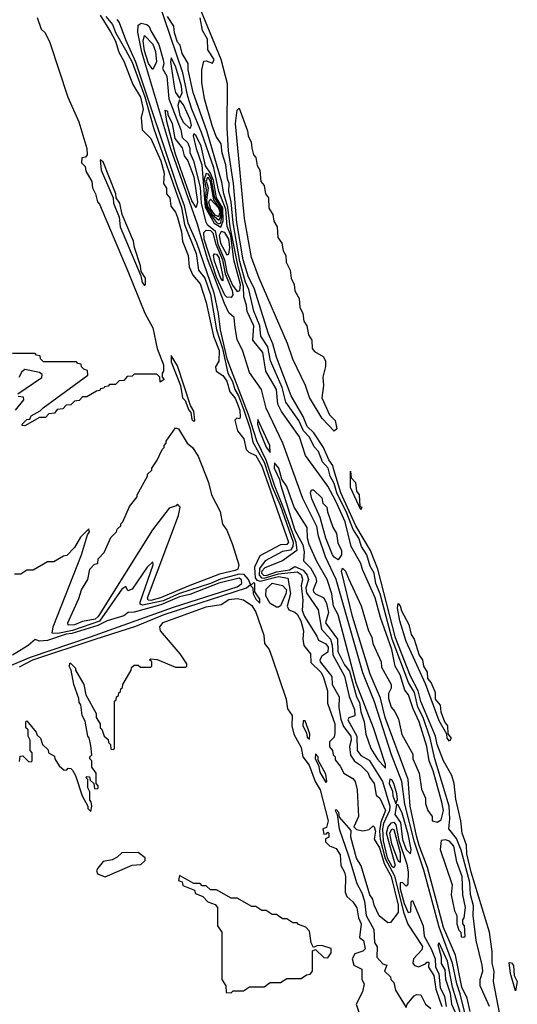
# Model space of a CAD drawing. Extents: x 2889633 to 3052318, y 540750 to 918690.
# Tile 421 of 656: x 3041180 to 3043594, y 726935 to 731709. Entities that reach past the tile are written whole.
import ezdxf

# ---------------------------------------------------------------- set-up
doc = ezdxf.new("R2010")
doc.units = 0

msp = doc.modelspace()

# ---------------------------------------------------------------- linework, layer by layer
at = {"layer": '0CON02XD'}
for points in [[(3043363.6, 726795), (3043317.1, 726985), (3043300, 727035), (3043279.6, 727135), (3043215, 727308.8), (3043140, 727585), (3043095, 727721.2), (3043048.2, 727905), (3043033.3, 728015), (3042983.1, 728145), (3042901.3, 728401.3), (3042845, 728542.5), (3042715.4, 728995.4), (3042662.9, 729105), (3042629.4, 729205), (3042621.4, 729251.4), (3042553.3, 729386.7), (3042455.8, 729655.8), (3042376.1, 729826.1), (3042353.3, 729915), (3042295, 729997.5), (3042262.3, 730102.3), (3042235, 730157.5), (3042224.2, 730215), (3042220, 730265), (3042195, 730288), (3042172.5, 730332.5), (3042090, 730550), (3042042.5, 730717.5), (3041912.5, 731082.5), (3041772, 731552), (3041752.3, 731647.7), (3041755, 731682.5), (3041768.3, 731691.7), (3041795.6, 731685.6), (3041808, 731675), (3041816, 731654), (3041855, 731588.8), (3041875.6, 731514.4), (3041878.1, 731495), (3041872, 731472), (3041893.1, 731435), (3041902.5, 731325), (3041961.1, 731175), (3041967, 731137), (3041995, 731111.2), (3042005.5, 731085), (3042005.8, 731065), (3042023.3, 731025), (3042055, 730896.7), (3042059.7, 730819.7), (3042081.5, 730731.5), (3042089.2, 730715), (3042127.8, 730685), (3042141.2, 730621.2), (3042173.8, 730545), (3042184.4, 730484.5), (3042211.9, 730421.9), (3042235, 730391.4), (3042248.1, 730395), (3042251.1, 730425), (3042218.2, 730545), (3042203.2, 730663.2), (3042186.5, 730706.5), (3042179.5, 730789.6), (3042146.4, 730875), (3042121.3, 730991.3), (3042062.2, 731162.2), (3042014.5, 731275), (3041995, 731336.7), (3041971.1, 731451.1), (3041849.7, 731809.7)], [(3043509.2, 726885), (3043478, 727045), (3043482, 727095), (3043472, 727135), (3043471.7, 727191.7), (3043458, 727285), (3043369.4, 727575), (3043349.4, 727665), (3043346.6, 727706.6), (3043326, 727765), (3043319.2, 727825), (3043295, 727930), (3043288, 728005), (3043275.7, 728045), (3043235.6, 728115.6), (3043205.6, 728195), (3043196.9, 728235), (3043125, 728403.3), (3043112.5, 728455), (3043075, 728526.2), (3043002.6, 728712.6), (3042916.9, 729045), (3042881.9, 729135), (3042811.1, 729255), (3042737.5, 729415), (3042703.1, 729526.9), (3042698, 729548), (3042679.2, 729575), (3042652.9, 729635), (3042606.4, 729706.4), (3042575, 729736.2), (3042554.4, 729785), (3042496, 729885), (3042425, 730072.5), (3042407.6, 730137.6), (3042386, 730185), (3042316.9, 730406.9), (3042290.2, 730460.2), (3042264.5, 730545), (3042232.7, 730725), (3042216.4, 730915), (3042192.4, 731072.4), (3042186.4, 731185), (3042187.9, 731397.9), (3042156.9, 731515), (3042050.6, 731775)], [(3041570.5, 731730.4), (3041619.7, 731649.7)], [(3041598.2, 731725), (3041630, 731685), (3041645, 731646.2), (3041692.5, 731562.5), (3041725, 731503.3), (3041786.6, 731335), (3041830, 731180), (3041965, 730798.8), (3041978.5, 730715), (3042036.5, 730575), (3042046.7, 730495), (3042077.5, 730455), (3042105, 730376.7), (3042134.6, 730205), (3042163.1, 730115), (3042188.9, 729995), (3042212.2, 729955), (3042222.5, 729915), (3042240.4, 729885), (3042265, 729820), (3042297.7, 729725), (3042311.2, 729661.2), (3042365, 729564), (3042404.2, 729444.2), (3042442.5, 729355), (3042506.1, 729175), (3042505.4, 729154.6), (3042492.6, 729137.4), (3042455, 729130.8), (3042370, 729085), (3042342.6, 729047.4), (3042341.5, 729015), (3042353.3, 729003.3), (3042365, 729001.8), (3042435, 729021.4), (3042525, 729032.5), (3042545, 729018.8), (3042551.2, 728995), (3042545.7, 728965), (3042553.3, 728895), (3042550, 728845), (3042562, 728815), (3042620.6, 728720.6), (3042630, 728700), (3042665, 728683.3), (3042676.8, 728666.8), (3042675, 728642.5), (3042645, 728623.3), (3042636, 728605), (3042638, 728595), (3042693.8, 728525), (3042696.2, 728485), (3042728.8, 728425), (3042727.7, 728372.3), (3042737.6, 728317.6), (3042751.1, 728281.1), (3042785.8, 728235), (3042788, 728215), (3042778.8, 728185), (3042785, 728142.5), (3042804.1, 728114.1), (3042832.5, 728095), (3042868.3, 728058.3), (3042877.5, 728035), (3042900, 728005), (3042909.3, 727949.3), (3042927.5, 727935), (3042953.8, 727875), (3042932, 727818), (3042925.3, 727775), (3042928.4, 727735), (3042952, 727642), (3042997.8, 727557.8), (3043042, 727382), (3043063.2, 727323.2), (3043133.8, 727215), (3043130.7, 727199.3), (3043090, 727155), (3043086.7, 727135), (3043095, 727123.3), (3043115, 727116.7), (3043148.8, 727131.2), (3043155, 727140), (3043165, 727140), (3043163.3, 727115), (3043188, 727075), (3043198.6, 727008.6), (3043228.1, 726925)], [(3043365, 726900), (3043350, 726965), (3043325, 727017.5), (3043293.3, 727173.3), (3043235, 727307.5), (3043212.7, 727392.7), (3043158.5, 727598.5), (3043117.1, 727705), (3043105, 727752.5), (3043074.2, 727895), (3043063.8, 728025), (3042952, 728325), (3042930, 728420), (3042880, 728535), (3042794.2, 728815), (3042740, 729035), (3042745, 729050), (3042760, 729035), (3042775, 729000), (3042836.4, 728866.4), (3042872.5, 728745), (3042887.5, 728715), (3042892.5, 728685), (3042932.5, 728595), (3042935, 728570), (3042982.5, 728485), (3042981.7, 728468.3), (3042968.3, 728441.7), (3042968.3, 728418.3), (3042982.5, 728375), (3043000, 728355), (3043017, 728317), (3043033, 728243), (3043087, 728147), (3043087.5, 728125), (3043117.5, 728055), (3043128.3, 727978.3), (3043147.5, 727935), (3043148.3, 727908.3), (3043160, 727875), (3043180, 727845), (3043180, 727825), (3043205, 727817.5), (3043225, 727830), (3043235.8, 727875), (3043227.5, 727915), (3043185, 728067.5), (3043165.8, 728115), (3043154, 728185), (3043117.5, 728305), (3043087.9, 728367.9), (3043066.2, 728435), (3043048.8, 728458.8), (3043025, 728532.5), (3043001.2, 728575), (3042985.6, 728655), (3042929.5, 728809.6), (3042903.8, 728905), (3042842.3, 729042.3), (3042835, 729072.5), (3042787.5, 729155), (3042758, 729275), (3042713.3, 729375), (3042675, 729447.5), (3042566.4, 729596.4), (3042537, 729687), (3042449.5, 729809.6), (3042431.2, 729845), (3042425.8, 729915), (3042374.2, 730005), (3042359.2, 730095), (3042311.2, 730155), (3042315.6, 730225), (3042283.3, 730293.3), (3042280.6, 730325), (3042267.1, 730365), (3042265.4, 730415), (3042238.9, 730511.1), (3042200.8, 730705), (3042189.3, 730799.3), (3042169.4, 730865), (3042160.3, 730920.3), (3042089.2, 731165), (3042021.2, 731355), (3041996.7, 731465), (3041997, 731497), (3041967.5, 731545), (3041957.5, 731585), (3041945, 731600), (3041930, 731645), (3041927, 731677), (3041896.7, 731725)], [(3041265, 731720), (3041283, 731663), (3041302.5, 731645), (3041325, 731597.5), (3041413.8, 731333.8), (3041465.9, 731214.1), (3041506.1, 731083.9), (3041507, 731053), (3041498.3, 731041.7), (3041481.7, 731038.3), (3041480, 731015), (3041497, 730997), (3041500, 730975), (3041530, 730925), (3041533, 730893), (3041547.5, 730865), (3041557.5, 730825), (3041566.7, 730815), (3041705, 730490), (3041786, 730286), (3041825.8, 730215), (3041846.7, 730115), (3041876.7, 730035), (3041877.5, 730005), (3041870, 729995), (3041870, 729975), (3041880, 729965), (3041861.7, 729951.7), (3041860, 729975), (3041845, 729990), (3041735, 729990), (3041725, 729980), (3041701.7, 729978.3), (3041685, 729960), (3041661.7, 729958.3), (3041645, 729940), (3041615, 729940), (3041608.3, 729931.7), (3041591.7, 729928.3), (3041588.3, 729921.7), (3041571.7, 729918.3), (3041568.3, 729911.7), (3041551.7, 729908.3), (3041505, 729880), (3041485, 729880), (3041468.3, 729861.7), (3041445, 729860), (3041428.3, 729841.7), (3041405, 729840), (3041388.3, 729821.7), (3041361.7, 729818.3), (3041348.3, 729801.7), (3041321.7, 729798.3), (3041305, 729780), (3041275, 729780), (3041205, 729740), (3041191.7, 729741.7), (3041191.7, 729748.3), (3041215, 729770), (3041228.3, 729771.7), (3041235, 729787.5), (3041278.3, 729811.7), (3041293.3, 729826.7), (3041510, 729985), (3041508.3, 730008.3), (3041490, 730015), (3041480, 730025), (3041478.3, 730038.3), (3041461.7, 730041.7), (3041455, 730050), (3041295, 730050), (3041280, 730065), (3041278.3, 730078.3), (3041261.7, 730081.7), (3041255, 730090), (3041145, 730090)], [(3041650.3, 731710.3), (3041662.5, 731695), (3041692.2, 731612.2), (3041741.1, 731505), (3041944.5, 730895.5), (3041977.3, 730807.3), (3041994.7, 730724.6), (3042037.7, 730627.7), (3042120.9, 730385), (3042142.7, 730285), (3042151.8, 730205), (3042184.7, 730064.7), (3042288.7, 729795), (3042328, 729668), (3042373.4, 729575), (3042415, 729449.2), (3042455, 729351.4), (3042520, 729175), (3042524.4, 729135.6), (3042453.8, 729085), (3042369.2, 729050.8), (3042355, 729035.8), (3042353.1, 729025), (3042362, 729015), (3042375, 729014.7), (3042425, 729031.3), (3042488.1, 729042), (3042515, 729057.1), (3042555, 729040), (3042574.4, 729015), (3042580, 728995), (3042567.9, 728955), (3042570.3, 728930.3), (3042627.1, 728847.1), (3042644.5, 728754.5), (3042686.9, 728705), (3042695.8, 728675.8), (3042699.3, 728629.3), (3042755, 728526), (3042777.9, 728427.9), (3042804.3, 728365), (3042805, 728333.8), (3042776.4, 728323.6), (3042772, 728315), (3042814.4, 728235), (3042817.5, 728165), (3042835, 728140.8), (3042875, 728119.2), (3042939.5, 728015), (3042974.5, 727895), (3042973.1, 727875), (3042945, 727812), (3042939.6, 727785), (3042943.1, 727726.9), (3042961.9, 727645), (3042985, 727604.5), (3042995, 727598), (3043002.7, 727607.3), (3042959.1, 727765), (3042967.9, 727795), (3042982.9, 727815), (3042995, 727817.5), (3043005, 727805.7), (3043018.7, 727728.7), (3043057.1, 727615), (3043063.4, 727576.6), (3043063.3, 727516.7), (3043055, 727507.5), (3043037.5, 727525), (3043026.2, 727523.8), (3043024.6, 727495), (3043045, 727423.8), (3043065, 727380), (3043076.4, 727383.6), (3043078.3, 727431.7), (3043085, 727437.5), (3043136.4, 727315), (3043141.2, 727265), (3043175, 727203.8), (3043194.5, 727155), (3043197.5, 727115), (3043213.5, 727085), (3043220, 727015), (3043240, 726975), (3043248.8, 726925)], [(3043458, 726925), (3043413.8, 727025), (3043413.8, 727055), (3043426.2, 727095), (3043424, 727125), (3043394, 727245), (3043380, 727365), (3043381.7, 727411.7), (3043367, 727467), (3043362.9, 727525), (3043321.7, 727681.7), (3043298.7, 727738.7), (3043261.2, 727785), (3043266.2, 727835), (3043262.9, 727895), (3043194.2, 728125), (3043171.4, 728225), (3043136.7, 728325), (3043111.1, 728375), (3043095, 728446.7), (3043065.4, 728495.4), (3042986.4, 728705), (3042928.5, 728925), (3042908.1, 728975), (3042900, 729025), (3042879.1, 729059.1), (3042864, 729115), (3042837.5, 729155), (3042824.2, 729195), (3042797.8, 729237.8), (3042766, 729316), (3042718.5, 729415), (3042705, 729460), (3042685.5, 729495.5), (3042675.8, 729535), (3042648.8, 729565), (3042628.8, 729615), (3042607.7, 729637.7), (3042586, 729685), (3042555.8, 729715), (3042533.8, 729765), (3042470, 729855), (3042452.9, 729925), (3042396, 730055), (3042383, 730123), (3042350, 730175), (3042344.2, 730225), (3042316.2, 730295), (3042291.2, 730401.2), (3042275, 730436.7), (3042247, 730537), (3042214.6, 730724.6), (3042205.6, 730825), (3042194.4, 730875), (3042195.6, 730915), (3042187.8, 730937.8), (3042180, 731005), (3042161.7, 731061.7), (3042157, 731107), (3042132.3, 731142.3), (3042114, 731195), (3042076.2, 731325), (3042063.8, 731405), (3042063.8, 731465), (3042073, 731507), (3042085, 731510), (3042115, 731497.5), (3042122.5, 731515), (3042093, 731563), (3042090, 731615), (3042065.8, 731655.8), (3042055, 731717.5)], [(3041619.7, 731649.7), (3041644.2, 731605), (3041661.2, 731551.2), (3041685, 731507.5), (3041728, 731395), (3041765, 731332.5), (3041778.8, 731275), (3041769.2, 731235), (3041773.3, 731175), (3041815, 731132.5), (3041863.8, 731025), (3041880, 730965), (3041877.5, 730915), (3041891.7, 730891.7), (3041892.5, 730865), (3041907.5, 730845), (3041912.5, 730805), (3041936.1, 730776.1), (3041945, 730750), (3041965, 730680), (3041970, 730635), (3041996.2, 730565), (3042001.2, 730511.2), (3042020, 730470), (3042055, 730427.5), (3042085, 730337.5), (3042120, 730175), (3042146.9, 730105), (3042146.1, 730053.9), (3042130, 730025), (3042132.5, 730005), (3042165, 729983.3), (3042185, 729956.7), (3042198.8, 729905), (3042225, 729873.3), (3042235, 729850), (3042247.1, 729815), (3042249.3, 729780.7), (3042246.7, 729773.3), (3042233, 729777), (3042223.6, 729766.4), (3042236.7, 729715), (3042267, 729677), (3042277.5, 729625), (3042291.2, 729611.2), (3042325, 729596.2), (3042355, 729543.3), (3042483.8, 729175), (3042475, 729164), (3042445, 729162), (3042345, 729110), (3042318, 729055), (3042322.5, 729002.5), (3042330.7, 728990.7), (3042346.9, 728986.9), (3042435, 729008.5), (3042481.2, 729001.2), (3042492.7, 728927.3), (3042476.7, 728865), (3042485, 728847.5), (3042515, 728836.2), (3042525, 728826), (3042542.9, 728795), (3042556.2, 728745), (3042552.5, 728705), (3042557.5, 728675), (3042590, 728635), (3042591.7, 728591.7), (3042640, 728545), (3042651.2, 728525), (3042673.3, 728455), (3042672.5, 728395), (3042708.8, 728295), (3042708.3, 728251.7), (3042705, 728230), (3042683, 728207), (3042683, 728183), (3042697.5, 728165), (3042700, 728145), (3042710, 728135), (3042710, 728120), (3042735, 728090), (3042752.5, 728055), (3042795, 728030), (3042806.7, 728015), (3042816.2, 727975), (3042823.9, 727846.1), (3042800, 727795), (3042813, 727783), (3042845, 727776.7), (3042875, 727782.5), (3042895, 727800), (3042900, 727795), (3042905.6, 727775), (3042900, 727735), (3042925, 727693.8), (3042948.1, 727618), (3042982.2, 727555), (3043015.6, 727415), (3043015, 727380), (3042978.3, 727331.7), (3042965, 727330), (3042923.8, 727363.8), (3042900, 727415), (3042893.3, 727445), (3042877.5, 727465), (3042835.9, 727605.9), (3042813, 727643), (3042786.7, 727745), (3042787.5, 727777.5), (3042731.7, 727841.7), (3042727.5, 727865), (3042715, 727880), (3042710, 727875), (3042720, 727855), (3042730, 727785), (3042774.2, 727654.2), (3042815, 727520), (3042840, 727475), (3042852.5, 727435), (3042861.2, 727365), (3042897, 727297), (3042901.2, 727235), (3042913.3, 727213.3), (3042913, 727163), (3042941.7, 727131.7), (3042960, 727125), (3042950, 727095), (3042978.3, 727068.3), (3042980, 727055), (3042995, 727040), (3043003, 727003), (3043055, 726920), (3043060, 726935), (3043094.1, 726975.9), (3043105, 726983.3), (3043125, 726981.2), (3043148.8, 726935), (3043173.9, 726913.9)], [(3041825, 731467.5), (3041805, 731496.7), (3041785, 731557.5), (3041778, 731605), (3041785, 731632.5), (3041825, 731590), (3041839.2, 731555), (3041843.8, 731505), (3041825, 731467.5)], [(3041955, 731327.5), (3041967.4, 731352.6), (3041964.1, 731385.9), (3041935, 731483.8), (3041915, 731523.3), (3041910.6, 731505), (3041930, 731375), (3041935.4, 731355), (3041955, 731327.5)], [(3042005, 731181.2), (3042012.5, 731195), (3042007.2, 731225), (3041975, 731296), (3041955, 731320), (3041947.4, 731292.6), (3041955.9, 731245), (3041975, 731210.5), (3042005, 731181.2)], [(3042035, 730797.5), (3042015, 730831.2), (3041935, 731056.2), (3041892.9, 731215), (3041885, 731270), (3041896.7, 731265), (3041898.3, 731248.3), (3041920, 731205), (3041932, 731132), (3041967.9, 731087.9), (3041977.9, 731047.9), (3041995.8, 731025), (3042023.6, 730946.4), (3042042, 730825), (3042035, 730797.5)], [(3042705, 729713.3), (3042646.2, 729775), (3042585, 729877.5), (3042565.9, 729935.9), (3042505, 730062.5), (3042478.6, 730138.6), (3042340.6, 730455), (3042304.4, 730555), (3042270.6, 730745), (3042226, 731205), (3042235, 731270), (3042245, 731280), (3042285, 731170), (3042287.5, 731145), (3042302.5, 731115), (3042305.9, 731085.9), (3042313.8, 731053.8), (3042325, 731040), (3042331.2, 731001.2), (3042345, 730980), (3042350, 730925), (3042366.2, 730905), (3042372.5, 730865), (3042386, 730845), (3042388.8, 730795), (3042408, 730765), (3042412, 730732), (3042428, 730705), (3042432.5, 730652.5), (3042451.2, 730625), (3042458.3, 730588.3), (3042470, 730565), (3042472.7, 730532.7), (3042492, 730495), (3042496, 730455), (3042510.8, 730425), (3042514.2, 730394.2), (3042535, 730357.5), (3042539.2, 730315), (3042552.5, 730285), (3042557.8, 730247.8), (3042572.5, 730225), (3042580.6, 730180.6), (3042596.2, 730155), (3042599.2, 730115), (3042609.7, 730099.7), (3042652.5, 730075), (3042662.5, 730055), (3042663, 730027), (3042650, 729975), (3042653.3, 729935), (3042646, 729875), (3042682.9, 729792.9), (3042710, 729765), (3042718.8, 729725), (3042705, 729713.3)], [(3042155, 730702.5), (3042166.6, 730733.4), (3042164.6, 730795), (3042135, 730845.6), (3042119.4, 730929.4), (3042105, 730964.5), (3042080.6, 731000.6), (3042059.3, 731095), (3042035, 731146), (3042024, 731156), (3042020.8, 731145), (3042035, 731083.8), (3042062.9, 731005), (3042079.7, 730799.7), (3042122.8, 730722.8), (3042155, 730702.5)], [(3041785, 730420), (3041790, 730425), (3041790, 730455), (3041768.3, 730488.3), (3041766.2, 730515), (3041736.7, 730605), (3041732.5, 730635), (3041677.5, 730765), (3041665, 730820), (3041647.5, 730845), (3041646.2, 730865), (3041585, 731020), (3041570, 731030), (3041575, 730980), (3041632.5, 730845), (3041635, 730820), (3041661.7, 730751.7), (3041667.5, 730705), (3041767.5, 730467.5), (3041773.3, 730435), (3041785, 730420)], [(3042145, 730719.6), (3042155, 730723.5), (3042162.4, 730765), (3042159, 730795), (3042126.5, 730845), (3042108.6, 730938.6), (3042095, 730959.1), (3042085, 730963.1), (3042074.8, 730935.2), (3042084.4, 730885), (3042080, 730835), (3042084.6, 730804.6), (3042100.4, 730770.4), (3042135, 730725.4), (3042145, 730719.6)], [(3042145, 730736.4), (3042155.4, 730754.6), (3042156.1, 730786.1), (3042120.8, 730835), (3042105.6, 730925), (3042095, 730942.7), (3042088.7, 730941.3), (3042083.6, 730926.4), (3042093.3, 730893.3), (3042086.6, 730833.4), (3042091.2, 730805), (3042113.9, 730763.9), (3042145, 730736.4)], [(3042145, 730753.8), (3042151.4, 730775), (3042146.2, 730795), (3042105, 730838.8), (3042094.8, 730825.2), (3042105, 730790), (3042125, 730762.5), (3042145, 730753.8)], [(3042205, 730362.5), (3042185, 730363.3), (3042175, 730373.8), (3042135, 730460.8), (3042074.7, 730645), (3042073.6, 730676.4), (3042085, 730688.6), (3042105, 730686.4), (3042116.9, 730675), (3042131.1, 730621.1), (3042164.1, 730545), (3042176.8, 730476.8), (3042210, 730395), (3042213.8, 730375), (3042205, 730362.5)], [(3042185, 730569.5), (3042195, 730571.4), (3042199.7, 730605), (3042193.4, 730645), (3042175, 730677.1), (3042157.5, 730682.5), (3042148, 730662), (3042154.5, 730625), (3042185, 730569.5)], [(3042165, 730443.3), (3042155, 730453.8), (3042125, 730537.5), (3042120, 730565), (3042125, 730573.3), (3042135, 730571.2), (3042146.2, 730555), (3042165.7, 730464.3), (3042165, 730443.3)], [(3042025, 729760), (3042030, 729765), (3042025, 729810), (3042008.3, 729838.3), (3041945, 730030), (3041915, 730080), (3041915, 730050), (3041960, 729935), (3041970, 729875), (3041982.5, 729862.5), (3042000, 729815), (3042010, 729805), (3042015, 729770), (3042025, 729760)], [(3041170, 729895), (3041286.4, 729973.6), (3041289.3, 729989.3), (3041275, 729998.8), (3041205, 730012.5), (3041189.3, 730000.7), (3041176.1, 729973.9)], [(3041160, 729815), (3041200, 729865), (3041198.3, 729878.3), (3041171.7, 729881.7)], [(3042395, 729610), (3042393.8, 729645), (3042335, 729770), (3042333, 729747), (3042343.1, 729715), (3042375, 729636.7), (3042395, 729610)], [(3041415, 728772.5), (3041413.3, 728785), (3041467, 728903), (3041480, 728945), (3041510, 728995), (3041520, 729045), (3041541.7, 729068.3), (3041558.3, 729071.7), (3041560, 729095), (3041590, 729125), (3041621.7, 729198.3), (3041650, 729225), (3041651.7, 729238.3), (3041670, 729255), (3041670, 729265), (3041680, 729275), (3041711.7, 729348.3), (3041750, 729395), (3041750, 729405), (3041800, 729495), (3041800, 729505), (3041820, 729525), (3041820, 729535), (3041847, 729573), (3041870, 729625), (3041880, 729635), (3041880, 729645), (3041890, 729655), (3041890, 729665), (3041935, 729730), (3041950, 729725), (3041992.5, 729655), (3042017.5, 729635), (3042045, 729592.5), (3042096, 729465), (3042110, 729405), (3042152, 729325), (3042163, 729263), (3042185, 729233.3), (3042212.5, 729165), (3042242, 729065), (3042238, 729045), (3042225, 729038), (3042149.5, 729020.4), (3041997, 728963), (3041863.3, 728905), (3041815, 728893.3), (3041803.3, 728895), (3041800, 728905), (3041950, 729305), (3041957.5, 729345), (3041945, 729360), (3041938.3, 729351.7), (3041905, 729340), (3041824.2, 729235.8), (3041560.8, 728815), (3041545, 728803.1), (3041485, 728791.2), (3041445, 728774.2), (3041415, 728772.5)], [(3042955, 728080), (3042955, 728097.5), (3042896.5, 728275), (3042812.3, 728492.3), (3042725, 728822.5), (3042701.2, 728865), (3042694.2, 728925), (3042671.4, 728995), (3042621.5, 729081.5), (3042583.5, 729163.5), (3042575.6, 729195), (3042575, 729247.5), (3042511.9, 729345), (3042475.7, 729445), (3042451.2, 729481.2), (3042437.1, 729535), (3042415, 729560), (3042413.5, 729535), (3042440, 729480), (3042444.5, 729454.6), (3042515, 729234.3), (3042552.7, 729162.7), (3042558.9, 729128.9), (3042557.1, 729085), (3042590.8, 729050.8), (3042615.6, 729005), (3042620, 728985), (3042603.3, 728945), (3042604.5, 728935), (3042615, 728924.4), (3042655, 728906.2), (3042668.6, 728878.6), (3042678, 728835), (3042662.5, 728785), (3042720.6, 728705), (3042722.9, 728645), (3042755, 728581.4), (3042780, 728550), (3042813.5, 728425), (3042828.6, 728398.6), (3042835, 728352.5), (3042851.1, 728305), (3042858.8, 728245), (3042883.3, 728175), (3042915, 728124.2), (3042955, 728080)], [(3042835, 729332.5), (3042785, 729440), (3042785, 729520), (3042788.3, 729488.3), (3042808.8, 729465), (3042813.6, 729423.6), (3042826, 729405), (3042830, 729350), (3042840, 729345), (3042835, 729332.5)], [(3042725, 729090), (3042705, 729102.5), (3042697.5, 729115), (3042664, 729195), (3042637.5, 729295), (3042597.5, 729385), (3042590, 729415), (3042595, 729430), (3042605, 729430), (3042645, 729390), (3042650, 729365), (3042670, 729345), (3042673, 729323), (3042698.3, 729248.3), (3042717, 729217), (3042723, 729173), (3042740, 729135), (3042740, 729115), (3042725, 729090)], [(3041178.7, 728571.3), (3041243.8, 728605), (3041545, 728705.5), (3041742.3, 728767.7), (3041880, 728825), (3042280, 728955), (3042300, 728970), (3042290, 728995), (3042269.2, 729019.2), (3042245, 729020.5), (3042153.3, 728996.7), (3042105, 728974.6), (3041955, 728926.9), (3041875, 728891.8), (3041775, 728870), (3041764.3, 728874.3), (3041764.2, 728885), (3041826.4, 729066.4), (3041825, 729080), (3041797.5, 729055), (3041725, 728947.5), (3041705, 728940), (3041695, 728960), (3041675, 728947.5), (3041566.9, 728793.1), (3041435, 728747.9), (3041365, 728732.2), (3041337.5, 728735), (3041341.2, 728765), (3041480, 729115), (3041508.3, 729211.7), (3041517.5, 729225), (3041515, 729240), (3041475, 729200), (3041445, 729150), (3041408.3, 729111.7), (3041391.7, 729108.3), (3041345, 729080), (3041315, 729080), (3041245, 729040), (3041215, 729040), (3041185, 729020), (3041155, 729020)], [(3040998.5, 728521.5), (3041232.4, 728617.6), (3041522.9, 728717.1), (3041925, 728861.1), (3042235, 728958.8), (3042257.8, 728975), (3042255, 728993.8), (3042245, 729001.1), (3042145, 728977.1), (3042005, 728921.5), (3041955, 728911.2), (3041865, 728871.1), (3041735, 728835.8), (3041705.8, 728834.2), (3041685, 728819.2), (3041604, 728794), (3041558.2, 728771.8), (3041432.6, 728732.6), (3041405, 728728.9), (3041315, 728698.1), (3041276.2, 728696.2), (3041255, 728703.3), (3041221.2, 728675), (3041145, 728628.5)], [(3042345, 728880), (3042345, 728900), (3042320, 728935), (3042320, 728975), (3042315, 728980), (3042300, 728965), (3042310, 728955), (3042312.5, 728925), (3042325, 728900), (3042345, 728880)], [(3042435, 728860), (3042425, 728860), (3042395, 728878.8), (3042372.9, 728915), (3042375, 728947.5), (3042405, 728976.7), (3042455, 728966.2), (3042474.2, 728945), (3042471.4, 728925), (3042445, 728867.5), (3042435, 728860)], [(3041525, 728190), (3041517, 728227), (3041510, 728235), (3041497, 728307), (3041482.5, 728335), (3041477, 728387), (3041468.3, 728398.3), (3041467, 728417), (3041442.5, 728485), (3041430, 728555), (3041420, 728575), (3041425, 728590), (3041450, 728565), (3041450, 728555), (3041490, 728485), (3041500, 728435), (3041550, 728345), (3041550, 728325), (3041570, 728295), (3041570, 728275), (3041578.3, 728268.3), (3041590, 728235), (3041608.3, 728218.3), (3041610, 728205), (3041620, 728195), (3041621.7, 728171.7), (3041635, 728170), (3041640, 728175), (3041640, 728405), (3041648.3, 728411.7), (3041650, 728425), (3041658.3, 728431.7), (3041660, 728445), (3041668.3, 728451.7), (3041670, 728465), (3041678.3, 728471.7), (3041680, 728485), (3041720, 728555), (3041721.7, 728568.3), (3041735, 728580), (3041755, 728580), (3041765, 728570), (3041815, 728570), (3041820, 728575), (3041820, 728595), (3041810, 728605), (3041815, 728610), (3041847, 728607), (3041935, 728570), (3041985, 728570), (3041990, 728575), (3041990, 728585), (3041957.5, 728635), (3041863.3, 728745), (3041858.8, 728765), (3041875, 728786), (3042085, 728862), (3042157, 728873), (3042195, 728897.5), (3042235, 728903.3), (3042265, 728896.7), (3042305, 728868), (3042325, 728836.7), (3042363.8, 728725), (3042366.7, 728685), (3042390, 728655), (3042404.2, 728614.2), (3042472, 728415), (3042478.3, 728368.3), (3042501.2, 728335), (3042500, 728285), (3042510, 728245), (3042545, 728180), (3042552.5, 728135), (3042583.3, 728095), (3042613.3, 728015), (3042638, 727975), (3042676.7, 727825), (3042668.3, 727791.7), (3042650, 727785), (3042655, 727760), (3042668.3, 727761.7), (3042675, 727770), (3042680, 727765), (3042680, 727745), (3042662.5, 727737.5), (3042663, 727723), (3042683, 727703), (3042715, 727690), (3042735, 727660), (3042738.3, 727608.3), (3042755.9, 727575.9), (3042760, 727555), (3042758.3, 727478.3), (3042767, 727457), (3042795, 727432.5), (3042815, 727402.5), (3042823.6, 727353.6), (3042836.7, 727325), (3042828.3, 727258.3), (3042847.5, 727245), (3042856.4, 727203.6), (3042845, 727192.5), (3042805, 727180), (3042792.5, 727155), (3042800, 727125), (3042840, 727105), (3042840, 727055), (3042850, 727035), (3042842.5, 726995), (3042811.2, 726935), (3042843.3, 726845)], [(3043265, 728210), (3043254, 728225), (3043252.5, 728245), (3043215, 728310), (3043148.6, 728488.6), (3043054.5, 728694.5), (3043024.3, 728795), (3043012, 728855), (3043015, 728877.5), (3043025, 728867.5), (3043032, 728842), (3043066.8, 728776.8), (3043078.1, 728728.1), (3043094, 728705), (3043118.1, 728628.1), (3043134, 728605), (3043139.2, 728575), (3043155.6, 728545), (3043158, 728515), (3043175, 728493.3), (3043195, 728447.5), (3043195.8, 728415), (3043219.2, 728385), (3043222.5, 728352.5), (3043240, 728305), (3043255.6, 728285), (3043256.4, 728246.4), (3043273.3, 728225), (3043265, 728210)], [(3041178.3, 728111.7), (3041181.7, 728138.3), (3041195, 728140), (3041221.7, 728111.7), (3041235, 728110), (3041240, 728115), (3041240, 728155), (3041230, 728165), (3041230, 728215), (3041220, 728235), (3041220, 728265), (3041210, 728275), (3041210, 728305), (3041215, 728310), (3041260, 728255), (3041265, 728240), (3041280, 728225), (3041290, 728195), (3041318.3, 728168.3), (3041320, 728155), (3041348.3, 728138.3), (3041350, 728125), (3041371.7, 728091.7), (3041395, 728070), (3041408.3, 728071.7), (3041415, 728080), (3041428.3, 728078.3), (3041435, 728070), (3041450, 728045), (3041482.5, 727945), (3041510, 727895), (3041510, 727885), (3041525, 727870), (3041530, 727895), (3041527, 727917), (3041520, 727925), (3041520, 727965), (3041510, 727985), (3041510, 728025), (3041500, 728035), (3041505, 728040), (3041518.3, 728038.3), (3041521.7, 728021.7), (3041540, 728005), (3041541.7, 727981.7), (3041555, 727980), (3041560, 727985), (3041560, 727995), (3041550, 728005), (3041550, 728055), (3041530, 728085), (3041530, 728115), (3041520, 728125), (3041520, 728135), (3041530, 728145), (3041525, 728190)], [(3042585, 728220), (3042586.4, 728246.4), (3042565, 728310), (3042555, 728310), (3042553.3, 728285), (3042571.7, 728251.7), (3042575, 728230), (3042585, 728220)], [(3042665, 728010), (3042670, 728015), (3042665, 728050), (3042628.3, 728118.3), (3042627.5, 728135), (3042615, 728150), (3042613.3, 728125), (3042630, 728095), (3042635, 728060), (3042665, 728010)], [(3043005, 727907.5), (3043012.5, 727927.5), (3043009.5, 727955), (3042995, 728006.2), (3042985, 728023.8), (3042975, 728026.7), (3042971.5, 728005), (3042988.8, 727968.8), (3042990, 727945), (3043005, 727907.5)], [(3043075, 727663.8), (3043078.2, 727685), (3043065, 727760), (3043035, 727862), (3043015, 727902.5), (3043008.3, 727901.7), (3042998.9, 727855), (3043026.5, 727816.5), (3043036.4, 727733.6), (3043055, 727685.8), (3043075, 727663.8)], [(3043025, 727622.5), (3043015, 727631.2), (3042985, 727713.3), (3042975.8, 727765), (3042985, 727786.2), (3042995, 727782.5), (3043025, 727670), (3043025, 727622.5)], [(3043335, 727260), (3043340, 727265), (3043337.5, 727315), (3043330, 727325), (3043330, 727345), (3043336.4, 727353.6), (3043342.5, 727405), (3043330, 727465), (3043326.1, 727553.9), (3043300, 727625), (3043285, 727702.5), (3043265, 727726.2), (3043245, 727732.5), (3043225, 727730), (3043220, 727685), (3043277.5, 727515), (3043272.5, 727465), (3043288.3, 727388.3), (3043300, 727365), (3043300, 727325), (3043310, 727295), (3043320, 727285), (3043321.7, 727261.7), (3043335, 727260)], [(3041595, 727553.8), (3041725, 727610), (3041767, 727613), (3041788.3, 727631.7), (3041787.5, 727645), (3041755, 727670.8), (3041675, 727670), (3041652.3, 727647.7), (3041627.5, 727635), (3041585, 727626.7), (3041558.8, 727595), (3041553, 727583), (3041557, 727567), (3041595, 727553.8)], [(3042205, 726990), (3042215, 727000), (3042265, 727000), (3042295, 727020), (3042365, 727020), (3042395, 727040), (3042445, 727040), (3042475, 727060), (3042545, 727060), (3042571.7, 727078.3), (3042588.3, 727081.7), (3042600, 727095), (3042600, 727195), (3042615, 727200), (3042655, 727162.5), (3042675, 727160), (3042690, 727185), (3042690, 727205), (3042645, 727220), (3042620.7, 727219.3), (3042605, 727210), (3042593.6, 727233.6), (3042585, 727290), (3042568.3, 727308.3), (3042531.7, 727321.7), (3042525, 727330), (3042505, 727330), (3042475, 727350), (3042455, 727350), (3042425, 727370), (3042405, 727370), (3042375, 727390), (3042355, 727390), (3042325, 727410), (3042305, 727410), (3042235, 727450), (3042205, 727450), (3042135, 727490), (3042105, 727490), (3042085, 727510), (3042065, 727510), (3042055, 727520), (3042025, 727520), (3041955, 727560), (3041950, 727535), (3041968.3, 727528.3), (3041971.7, 727511.7), (3042028.3, 727488.3), (3042031.7, 727471.7), (3042068.3, 727458.3), (3042091.7, 727431.7), (3042128.3, 727418.3), (3042140, 727405), (3042140, 727315), (3042160, 727285), (3042160, 727055), (3042180, 727025), (3042181.7, 726991.7), (3042205, 726990)], [(3043325, 726780), (3043331.1, 726815), (3043315, 726901.2), (3043278.6, 727018.6), (3043255, 727143.8), (3043215, 727232.5), (3043207.5, 727225), (3043224.5, 727165), (3043225, 727133.3), (3043242, 727102), (3043245, 727057.5), (3043268.3, 726988.3), (3043274.6, 726935), (3043306.2, 726865), (3043315, 726800), (3043325, 726780)], [(3043585, 727000), (3043560, 727085), (3043555, 727137.5), (3043565, 727136), (3043575, 727122.5), (3043578.8, 727075), (3043593.8, 727045), (3043585, 727000)]]:
    msp.add_lwpolyline(points, dxfattribs=at)

doc.saveas('drawing.dxf')
